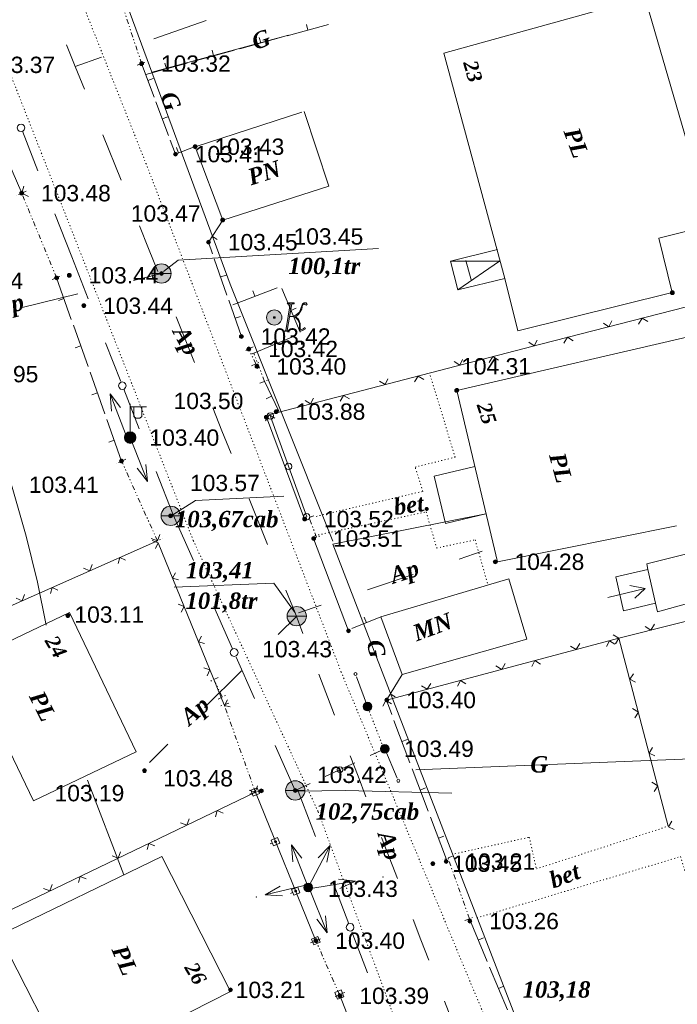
# Model space of a CAD drawing. Header units: millimetres. Extents: x 9396 to 25236, y 15106 to 31102.
# Tile 264 of 296: x 12016 to 12084, y 15957 to 16059. Entities that reach past the tile are written whole.
import ezdxf
from ezdxf.enums import TextEntityAlignment as Align

# ---------------------------------------------------------------- set-up
doc = ezdxf.new("R2010")
doc.units = ezdxf.units.MM
for name, pattern in [('DIVIDE', [1.25, 0.5, -0.25, 0, -0.25, 0, -0.25]), ('DOT', [0.25, 0, -0.25]), ('HIDDEN', [0.375, 0.25, -0.125])]:
    doc.linetypes.add(name, pattern=pattern)
for name, color, linetype, lineweight, true_color in [('1001010', 7, 'Continuous', 9, 0x000000), ('10010110', 7, 'Continuous', 20, 0xa25100), ('1006010', 7, 'DOT', 9, 0x000000), ('1060000', 7, 'Continuous', 9, 0x000000), ('1070000', 7, 'DOT', 9, 0x000000), ('2030003', 7, 'Continuous', 9, 0x000000), ('2030012', 7, 'Continuous', 9, 0x000000), ('21100200', 7, 'HIDDEN', 0, 0x800080), ('3000105', 7, 'DIVIDE', 9, 0x000000), ('3000113', 7, 'Continuous', 9, 0x000000), ('3000130', 7, 'Continuous', 9, 0x000000), ('3000140', 7, 'Continuous', 9, 0x000000), ('3000220', 7, 'Continuous', 9, 0x000000), ('3000260', 7, 'Continuous', 9, 0x000000), ('5010210', 7, 'Continuous', 20, 0x008000), ('5010410', 7, 'Continuous', 9, 0x000000), ('5010420', 7, 'Continuous', 9, 0x000000), ('6011210', 1, 'Continuous', 9, 0xff0000), ('8010110', 7, 'Continuous', 20, 0x0080ff), ('9010110', 7, 'Continuous', 9, 0x000000), ('9010120', 7, 'Continuous', 20, 0x000000)]:
    doc.layers.add(name, color=color, linetype=linetype, lineweight=lineweight, true_color=true_color)
doc.styles.add('10', font='timesbi.ttf', dxfattribs={"height": 0.001481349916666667})
doc.styles.add('12', font='timesbi.ttf', dxfattribs={"height": 0.001692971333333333})
doc.styles.add('13', font='timesbi.ttf', dxfattribs={"height": 0.001692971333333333})
doc.styles.add('2', font='timesbi.ttf', dxfattribs={"height": 0.001692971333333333})
doc.styles.add('3', font='timesbi.ttf', dxfattribs={"height": 0.001692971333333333})
doc.styles.add('9', font='timesbi.ttf', dxfattribs={"height": 0.001692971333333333})
doc.styles.add('F2', font='arial.ttf', dxfattribs={"height": 0.001692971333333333})

# ---------------------------------------------------------------- blocks, each defined once
blk = doc.blocks.new('SYMBOL21100200')
at = {"true_color": 0x800080}
h = blk.add_hatch(color=216, dxfattribs=at)
edge = h.paths.add_edge_path()
edge.add_arc((0, 0), 0.1, 0, 360)
at = {"color": 216, "linetype": 'Continuous', "lineweight": 0, "true_color": 0x800080}
blk.add_circle((0, 0), 0.1, dxfattribs=at)
blk = doc.blocks.new('SYMBOL5010420')
at = {"true_color": 0xffffff}
h = blk.add_hatch(color=7, dxfattribs=at)
edge = h.paths.add_edge_path()
edge.add_arc((0, 0), 0.5, 0, 360)
at = {"color": 18, "linetype": 'Continuous', "lineweight": 9, "true_color": 0x000000, "flags": 128}
blk.add_lwpolyline([(-0.5, 0), (0.5, 0)], dxfattribs=at)
at = {"color": 18, "linetype": 'Continuous', "lineweight": 9, "true_color": 0x000000}
blk.add_circle((0, 0), 0.5, dxfattribs=at)
blk = doc.blocks.new('SYMBOL2030012')
at = {"true_color": 0xffffff}
h = blk.add_hatch(color=7, dxfattribs=at)
edge = h.paths.add_edge_path()
edge.add_arc((0, 0), 0.225, 0, 360)
at = {"true_color": 0x000000}
h = blk.add_hatch(color=18, dxfattribs=at)
edge = h.paths.add_edge_path()
edge.add_arc((0, 0), 0.05, 0, 360)
at = {"color": 18, "linetype": 'Continuous', "lineweight": 0, "true_color": 0x000000}
for radius in [0.225, 0.05]:
    blk.add_circle((0, 0), radius, dxfattribs=at)
blk = doc.blocks.new('SYMBOL2030003')
at = {"true_color": 0xffffff}
h = blk.add_hatch(color=7, dxfattribs=at)
edge = h.paths.add_edge_path()
edge.add_arc((0, 0), 0.3, 0, 360)
at = {"true_color": 0x000000}
h = blk.add_hatch(color=18, dxfattribs=at)
edge = h.paths.add_edge_path()
edge.add_arc((0, 0), 0.1, 0, 360)
at = {"color": 18, "linetype": 'Continuous', "lineweight": 0, "true_color": 0x000000, "flags": 128}
for points in [[(0, 0.3), (0, 1.75)], [(0, 1.6), (0.85, 1.6)], [(0.2, 1.6), (0.2, 1.1), (0.3, 1), (0.5, 1), (0.6, 1.1), (0.6, 1.6)]]:
    blk.add_lwpolyline(points, dxfattribs=at)
at = {"color": 18, "linetype": 'Continuous', "lineweight": 0, "true_color": 0x000000}
for radius in [0.3, 0.1]:
    blk.add_circle((0, 0), radius, dxfattribs=at)
blk = doc.blocks.new('SYMBOL5010410')
at = {"true_color": 0xffffff}
for points in [[(0.6715, 0.711), (0.8295, 0.711), (0.5925, -0.6715), (0.474, -0.711), (0.7505, -0.711), (0.6715, -0.6715), (0.9085, 0.711), (1.027, 0.711), (1.027, 0.7505), (0.711, 0.7505)], [(1, 0.05), (1.15, 0.15), (1.3035, 0.2765), (1.3825, 0.474), (1.4615, 0.711), (1.5405, 0.7505), (1.659, 0.7505), (1.6985, 0.6715), (1.659, 0.632), (1.58, 0.6715), (1.5405, 0.711), (1.4615, 0.632), (1.422, 0.4345), (1.264, 0.158), (1.106, 0.0395), (1.264, -0.079), (1.343, -0.316), (1.343, -0.553), (1.3825, -0.632), (1.501, -0.5925), (1.58, -0.5135), (1.6195, -0.5925), (1.4615, -0.6715), (1.3825, -0.711), (1.3035, -0.6715), (1.3035, -0.553), (1.3035, -0.316), (1.2245, -0.1185), (1.106, 0)], [(-0.0395, -0.0395), (0.0395, -0.0395), (0.0395, 0.0395), (-0.0395, 0.0395)]]:
    blk.add_hatch(color=7, dxfattribs=at).paths.add_polyline_path(points)
h = blk.add_hatch(color=7, dxfattribs=at)
edge = h.paths.add_edge_path()
edge.add_arc((0, 0), 0.395, 0, 360)
at = {"color": 18, "linetype": 'Continuous', "lineweight": 0, "true_color": 0x000000, "flags": 128}
for points in [[(0.6715, 0.711), (0.8295, 0.711), (0.5925, -0.6715), (0.474, -0.711), (0.7505, -0.711), (0.6715, -0.6715), (0.9085, 0.711), (1.027, 0.711), (1.027, 0.7505), (0.711, 0.7505), (0.6715, 0.711)], [(1, 0.05), (1, 0.05), (1.15, 0.15), (1.3035, 0.2765), (1.3825, 0.474), (1.4615, 0.711), (1.5405, 0.7505), (1.659, 0.7505), (1.6985, 0.6715), (1.659, 0.632), (1.58, 0.6715), (1.5405, 0.711), (1.4615, 0.632), (1.422, 0.4345), (1.264, 0.158), (1.106, 0.0395), (1.264, -0.079), (1.343, -0.316), (1.343, -0.553), (1.3825, -0.632), (1.501, -0.5925), (1.58, -0.5135), (1.6195, -0.5925), (1.4615, -0.6715), (1.3825, -0.711), (1.3035, -0.6715), (1.3035, -0.553), (1.3035, -0.316), (1.2245, -0.1185), (1.106, 0), (1, 0.05)], [(-0.0395, -0.0395), (0.0395, -0.0395), (0.0395, 0.0395), (-0.0395, 0.0395)]]:
    blk.add_lwpolyline(points, close=True, dxfattribs=at)
blk.add_lwpolyline([(1, 0.05), (0.8, 0.05)], dxfattribs=at)
at = {"color": 3, "linetype": 'Continuous', "lineweight": 0, "true_color": 0x00ea00}
blk.add_circle((0, 0), 0.395, dxfattribs=at)

msp = doc.modelspace()

# ---------------------------------------------------------------- linework, layer by layer
at = {"layer": '1001010', "color": 253}
for p, q in [((12033.71136098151, 16045.77181991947, 0.09634536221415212), (12044.75350786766, 16049.3405491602, 0.09634536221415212)), ((12060.15949298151, 16033.91699991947), (12065.03275498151, 16035.11859991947)), ((12060.92999298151, 16030.92747991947), (12060.15949298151, 16033.91699991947)), ((12062.29570898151, 16031.98099991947), (12061.76167098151, 16033.98371991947)), ((12080.35346898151, 15999.98779991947), (12079.28534898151, 15998.98643991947)), ((12068.07569334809, 15994.76872202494, 51.825), (12055.14855138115, 15991.09112723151, 51.825)), ((12037.37531487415, 15958.25148893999), (12030.24153263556, 15972.24765074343, 33.66682967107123))]:
    msp.add_line(p, q, dxfattribs=at)
for points in [[(12080.24141708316, 16061.53739144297, 0), (12087.19787898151, 16037.63889991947, 0), (12081.76284098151, 16036.29425991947, 0), (12083.15877898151, 16030.66705991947, 0), (12067.13083898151, 16026.69303991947, 0), (12065.78292298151, 16032.13057991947, 0), (12060.92999298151, 16030.92747991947, 0)], [(12065.78292298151, 16032.13057991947, 0), (12059.48664423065, 16055.44714844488, 0), (12080.07150459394, 16061.19915775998, 0)], [(12045.00901307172, 16049.42571756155, 0.09634536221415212), (12047.56406511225, 16041.6753930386, 0.09634536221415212), (12036.55824098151, 16038.17677991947, 0.09634536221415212), (12033.71136098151, 16045.77181991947, 0.09634536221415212)], [(12060.15949298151, 16033.91699991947, 0), (12065.23303898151, 16033.91699991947, 0), (12060.92999298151, 16030.92747991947, 0)], [(12060.81318098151, 16020.52665991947, 0), (12086.13619898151, 16026.38637991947, 0), (12089.17127898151, 16013.70663991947, 0)], [(12083.5902988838, 16006.50084328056, 0), (12065.02358738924, 16002.7534336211, 0), (12060.81318098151, 16020.52665991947, 0)], [(12031.40917098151, 16007.65065991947, 0), (12033.7456704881, 16009.12549986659, 0), (12042.89424059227, 16009.55157678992, 0)], [(12080.60948298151, 16001.97049991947, 0), (12080.53038498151, 16002.55465991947, 0), (12088.43111498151, 16004.52723991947, 0), (12089.45157898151, 15999.75625991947, 0), (12081.62187298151, 15997.58451991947, 0), (12081.41429898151, 15998.46735991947, 0)], [(12081.41429898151, 15998.46735991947, 0), (12080.60948298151, 16001.97049991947, 0), (12077.29598698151, 16001.20345991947, 0)], [(12055.14855138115, 15991.09112723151, 51.825), (12052.95520295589, 15997.05743277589, 51.825), (12066.22751707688, 16000.9962973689, 51.825), (12068.07569334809, 15994.76872202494, 51.825)], [(12077.29598698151, 16001.20345991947, 0), (12078.10077898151, 15997.69665991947, 0), (12081.41429898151, 15998.46735991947, 0)], [(12076.48155698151, 15999.05319991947, 0), (12080.35346898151, 15999.98779991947, 0), (12078.75138098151, 16000.32155991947, 0)], [(12001.52740519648, 15988.35316430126, 19.12100777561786), (12020.68402659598, 15997.52223071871, 16.83341483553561), (12027.59243513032, 15983.08872563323, 16.83341483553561), (12016.9503367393, 15977.99502435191, 16.83341483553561), (12014.4726004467, 15983.17167526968, 16.83341483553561), (12005.95807743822, 15979.09631013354, 16.83341483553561)], [(12044.38558698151, 15979.00305991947, 0), (12049.28606184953, 15979.08228341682, 0), (12060.29705683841, 15978.81176808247, 0)], [(12030.24153263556, 15972.24765074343, 33.66682967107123), (12013.38315245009, 15964.07389065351, 33.66682967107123), (12020.7201528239, 15949.79351223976, 0), (12037.37531487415, 15958.25148893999, 0)]]:
    msp.add_polyline3d(points, dxfattribs=at)
at = {"layer": '10010110'}
msp.add_line((12022.54044033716, 15980.1502197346, 17.63656075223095), (12026.32945238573, 15970.3508845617, 43.80840117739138), dxfattribs=at)
msp.add_polyline3d([(12003.66771588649, 16039.96209204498, 0), (12006.39497750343, 16033.58218682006, 53.06794787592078), (12008.87041113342, 16027.43155094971, 80.10269974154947), (12011.09112531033, 16021.52544371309, 89.51514791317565), (12013.05422856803, 16015.87912438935, 89.7161847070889), (12014.75682944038, 16010.50785225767, 89.11670243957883), (12016.19603646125, 16005.42688659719, 96.12759342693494), (12017.3689581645, 16000.65148668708, 119.159749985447), (12018.27270308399, 15996.1969118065, 166.6240644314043)], dxfattribs=at)
at = {"layer": '1006010', "color": 253}
msp.add_line((12053.18517960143, 15983.59054331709), (12051.56697997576, 15987.7637949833), dxfattribs=at)
at = {"layer": '1060000', "color": 253}
for points in [[(12030.4118193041, 16032.82713307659, 0), (12031.94439932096, 16034.01913975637, 0), (12052.71937288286, 16035.21114643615, 0)], [(12062.68081144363, 16012.64290342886, 9.903544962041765), (12058.49211084, 16011.65061696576, 0.7886255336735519), (12059.65444751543, 16006.74408995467, 57.7689443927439), (12063.84314811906, 16007.73637641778, 57.7689443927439)], [(12044.06201023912, 15997.47848812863, 0), (12041.86433825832, 16000.55664878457, 207.16), (12031.52994130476, 16000.14140834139, 207.16)]]:
    msp.add_polyline3d(points, dxfattribs=at)
at = {"layer": '1070000', "color": 253}
msp.add_line((12028.76435689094, 16043.64290662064, 13.43268233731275), (12004.2133488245, 16105.46652565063, 12.92453557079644), dxfattribs=at)
for points in [[(12001.79206211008, 16085.86252961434, 104.3693765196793), (12033.5112788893, 16004.96781205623, 68.62561576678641), (12046.45687589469, 15976.86223961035, 4.273926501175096)], [(12070.13369147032, 15940.23982702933, 24.92714489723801), (12048.84159113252, 15991.34086784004, 76.28335201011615), (12028.57151161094, 16044.14527667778, 12.82899087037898)], [(12046.26197298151, 16007.47625991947, 0), (12057.31033888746, 16010.06776098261, 0), (12056.49960760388, 16012.5755936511, 0), (12060.65027944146, 16013.60084369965, 0), (12057.999918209, 16022.32524933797, 0)], [(12046.11620228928, 16005.47882246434, 70.33105848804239), (12057.64635023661, 16007.94031472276, 34.84130717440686), (12058.74025766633, 16004.19261090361, 30.15469257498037), (12062.72099181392, 16005.04104226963, 27.58070841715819), (12064.05703311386, 16000.35215631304, 25.2896060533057)], [(12046.45687589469, 15976.86223961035, 7.428075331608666), (12071.32604908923, 15909.74953934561, 44.30167835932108), (12082.39794126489, 15881.81430370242, 69.29040916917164)], [(12060.6264544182, 15972.52270954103, 0.01102926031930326), (12068.33699937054, 15974.23612661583, 0.01102926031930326), (12069.06596630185, 15970.95570390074, 0.01102926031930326), (12082.7382328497, 15975.37872235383, 0.01102926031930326)], [(12062.9034874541, 15965.87606645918, 0), (12084.00405657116, 15972.22413063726, 0.01102926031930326), (12085.71109641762, 15966.55003673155, 0.01102926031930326), (12101.19511247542, 15969.77347485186, 0.01102926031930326)]]:
    msp.add_polyline3d(points, dxfattribs=at)
at = {"layer": '3000105', "color": 253}
for p, q in [((12028.15808098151, 16054.38169991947), (12025.49560313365, 16062.43272008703)), ((12027.68336573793, 16054.22471126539), (12028.72773927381, 16054.57008630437)), ((12016.19572390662, 16041.14871682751), (12015.17852547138, 16040.73001962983)), ((12019.34318584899, 16032.18855806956), (12015.73336098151, 16040.95839991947)), ((12018.88082292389, 16031.99824116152), (12019.89802135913, 16032.41693835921)), ((12039.72688307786, 16025.03140698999), (12038.72790246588, 16024.57093143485)), ((12039.984077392, 16023.27901834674), (12039.27280098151, 16024.82209991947)), ((12040.25818116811, 16024.57249334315), (12039.22692824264, 16024.18971742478)), ((12040.8791974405, 16021.4625149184), (12039.78942983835, 16024.39850428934)), ((12039.52999529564, 16023.06971127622), (12040.52897590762, 16023.53018683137)), ((12040.41044611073, 16021.28852586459), (12041.44169903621, 16021.67130178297)), ((12026.53315300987, 16013.41465479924), (12025.52979454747, 16012.96379806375)), ((12029.79587669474, 16004.93373143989), (12026.07708098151, 16013.20971991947)), ((12045.98818806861, 16007.52808901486), (12044.95822597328, 16007.14185322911)), ((12046.28653909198, 16005.30848566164), (12045.52002347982, 16007.35252729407)), ((12045.8183745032, 16005.13292394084), (12046.84833659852, 16005.51915972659)), ((12029.33980466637, 16004.72879656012), (12030.34316312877, 16005.17965329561)), ((12036.07886677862, 15990.79291825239), (12035.09483362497, 15990.30130991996)), ((12035.63157898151, 15990.56945991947), (12036.52991298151, 15988.77129991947)), ((12036.0826251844, 15988.54784158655), (12037.06665833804, 15989.03944991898)), ((12037.18334699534, 15988.12462405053), (12036.14732089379, 15987.75496215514)), ((12039.94787274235, 15978.8888308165), (12036.71242604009, 15987.95659591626)), ((12039.4769517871, 15978.72080268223), (12040.51297788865, 15979.09046457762)), ((12060.385213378, 15972.25855213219, 124.8108813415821), (12059.34740722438, 15971.89391753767, 124.8108813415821)), ((12062.1278617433, 15965.79034743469, 169.0408119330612), (12059.91348330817, 15972.09280913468, 80.58095075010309)), ((12061.65613167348, 15965.62460443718, 124.8108813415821), (12062.69393782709, 15965.9892390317, 124.8108813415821)), ((12046.67988402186, 15963.71458213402), (12045.67196933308, 15963.27400526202)), ((12048.6594510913, 15957.93753188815), (12046.22174098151, 15963.51431991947)), ((12048.20130805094, 15957.73726967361), (12049.20922273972, 15958.1778465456))]:
    msp.add_line(p, q, dxfattribs=at)
at = {"layer": '3000113', "color": 253}
for p, q in [((12041.08946098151, 16017.75753991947, 206.99886), (12045.05372098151, 16007.19701991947, 171.7895519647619)), ((12045.98406098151, 16005.18157991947, 207.0185), (12049.59720098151, 15995.61971991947))]:
    msp.add_line(p, q, dxfattribs=at)
at = {"layer": '3000130', "color": 253}
for p, q in [((12039.37088953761, 15978.70672905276), (12039.61088953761, 15978.79672905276)), ((12046.22174098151, 15963.51431991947), (12039.94787274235, 15978.8888308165)), ((12041.48088953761, 15973.54672905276), (12041.71088953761, 15973.64672905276)), ((12043.57088953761, 15968.41672905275), (12043.80088953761, 15968.51672905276)), ((12045.67088953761, 15963.28672905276), (12045.90088953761, 15963.38672905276)), ((12048.6594510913, 15957.93753188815), (12055.79175341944, 15940.06636197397)), ((12049.22088953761, 15958.15672905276), (12048.98088953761, 15958.06672905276))]:
    msp.add_line(p, q, dxfattribs=at)
for points in [[(12040.38088953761, 15978.76672905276, 0), (12040.13088953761, 15979.36672905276, 0), (12039.48088953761, 15979.09672905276, 0), (12039.73088953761, 15978.49672905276, 0), (12040.38088953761, 15978.76672905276, 0)], [(12039.93088953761, 15978.83672905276, 0), (12039.98088953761, 15978.84672905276, 0), (12040.01088953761, 15978.88672905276, 0), (12040.03088953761, 15978.93672905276, 0), (12040.01088953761, 15978.97672905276, 0), (12039.98088953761, 15979.01672905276, 0), (12039.93088953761, 15979.02672905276, 0), (12039.88088953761, 15979.01672905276, 0), (12039.85088953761, 15978.97672905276, 0), (12039.83088953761, 15978.93672905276, 0), (12039.85088953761, 15978.88672905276, 0), (12039.88088953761, 15978.84672905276, 0), (12039.93088953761, 15978.83672905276, 0)], [(12042.48088953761, 15973.60672905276, 0), (12042.23088953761, 15974.20672905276, 0), (12041.59088953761, 15973.94672905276, 0), (12041.83088953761, 15973.34672905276, 0), (12042.48088953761, 15973.60672905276, 0)], [(12042.03088953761, 15973.67672905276, 0), (12042.08088953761, 15973.69672905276, 0), (12042.12088953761, 15973.72672905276, 0), (12042.13088953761, 15973.77672905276, 0), (12042.12088953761, 15973.82672905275, 0), (12042.08088953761, 15973.85672905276, 0), (12042.03088953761, 15973.87672905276, 0), (12041.98088953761, 15973.85672905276, 0), (12041.95088953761, 15973.82672905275, 0), (12041.94088953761, 15973.77672905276, 0), (12041.95088953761, 15973.72672905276, 0), (12041.98088953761, 15973.69672905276, 0), (12042.03088953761, 15973.67672905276, 0)], [(12044.57088953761, 15968.47672905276, 0), (12044.33088953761, 15969.07672905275, 0), (12043.68088953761, 15968.81672905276, 0), (12043.92088953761, 15968.21672905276, 0), (12044.57088953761, 15968.47672905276, 0)], [(12044.13088953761, 15968.54672905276, 0), (12044.17088953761, 15968.56672905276, 0), (12044.21088953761, 15968.59672905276, 0), (12044.22088953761, 15968.64672905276, 0), (12044.21088953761, 15968.69672905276, 0), (12044.17088953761, 15968.72672905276, 0), (12044.13088953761, 15968.74672905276, 0), (12044.08088953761, 15968.72672905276, 0), (12044.04088953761, 15968.69672905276, 0), (12044.03088953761, 15968.64672905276, 0), (12044.04088953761, 15968.59672905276, 0), (12044.08088953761, 15968.56672905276, 0), (12044.13088953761, 15968.54672905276, 0)], [(12046.67088953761, 15963.34672905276, 0), (12046.42088953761, 15963.94672905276, 0), (12045.77088953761, 15963.67672905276, 0), (12046.02088953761, 15963.08672905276, 0), (12046.67088953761, 15963.34672905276, 0)], [(12046.22088953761, 15963.41672905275, 0), (12046.27088953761, 15963.42672905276, 0), (12046.30088953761, 15963.46672905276, 0), (12046.32088953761, 15963.51672905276, 0), (12046.30088953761, 15963.56672905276, 0), (12046.27088953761, 15963.59672905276, 0), (12046.22088953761, 15963.60672905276, 0), (12046.17088953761, 15963.59672905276, 0), (12046.14088953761, 15963.56672905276, 0), (12046.12088953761, 15963.51672905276, 0), (12046.14088953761, 15963.46672905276, 0), (12046.17088953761, 15963.42672905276, 0), (12046.22088953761, 15963.41672905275, 0)], [(12048.19088953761, 15958.15672905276, 0), (12048.47088953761, 15957.45672905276, 0), (12049.12088953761, 15957.71672905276, 0), (12048.85088953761, 15958.41672905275, 0), (12048.19088953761, 15958.15672905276, 0)], [(12048.66088953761, 15957.83672905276, 0), (12048.71088953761, 15957.84672905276, 0), (12048.75088953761, 15957.88672905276, 0), (12048.76088953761, 15957.93672905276, 0), (12048.75088953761, 15957.98672905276, 0), (12048.71088953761, 15958.02672905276, 0), (12048.66088953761, 15958.03672905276, 0), (12048.61088953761, 15958.02672905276, 0), (12048.57088953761, 15957.98672905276, 0), (12048.56088953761, 15957.93672905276, 0), (12048.57088953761, 15957.88672905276, 0), (12048.61088953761, 15957.84672905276, 0), (12048.66088953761, 15957.83672905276, 0)]]:
    msp.add_polyline3d(points, close=True, dxfattribs=at)
at = {"layer": '3000140', "color": 253}
msp.add_line((12045.26451827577, 16007.43769569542, 120.159420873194), (12041.51710861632, 16017.82824066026, 133.2505995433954), dxfattribs=at)
for points in [[(12041.50088953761, 16017.53672905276, 126.7050102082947), (12041.67088953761, 16017.58672905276, 126.7050102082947), (12041.79088953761, 16017.70672905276, 126.7050102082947), (12041.84088953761, 16017.87672905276, 126.7050102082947), (12041.79088953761, 16018.04672905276, 126.7050102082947), (12041.67088953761, 16018.16672905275, 126.7050102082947), (12041.50088953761, 16018.21672905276, 126.7050102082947), (12041.33088953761, 16018.16672905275, 126.7050102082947), (12041.21088953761, 16018.04672905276, 126.7050102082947), (12041.16088953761, 16017.87672905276, 126.7050102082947), (12041.21088953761, 16017.70672905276, 126.7050102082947), (12041.33088953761, 16017.58672905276, 126.7050102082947), (12041.50088953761, 16017.53672905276, 126.7050102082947)], [(12043.38088953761, 16012.31672905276, 126.7050102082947), (12043.55088953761, 16012.35672905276, 126.7050102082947), (12043.68088953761, 16012.47672905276, 126.7050102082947), (12043.72088953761, 16012.64672905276, 126.7050102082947), (12043.68088953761, 16012.81672905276, 126.7050102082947), (12043.55088953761, 16012.93672905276, 126.7050102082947), (12043.38088953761, 16012.98672905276, 126.7050102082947), (12043.22088953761, 16012.93672905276, 126.7050102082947), (12043.09088953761, 16012.81672905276, 126.7050102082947), (12043.05088953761, 16012.64672905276, 126.7050102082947), (12043.09088953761, 16012.47672905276, 126.7050102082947), (12043.22088953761, 16012.35672905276, 126.7050102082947), (12043.38088953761, 16012.31672905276, 126.7050102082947)], [(12045.26088953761, 16007.09672905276, 126.7050102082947), (12045.43088953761, 16007.14672905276, 126.7050102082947), (12045.56088953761, 16007.26672905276, 126.7050102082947), (12045.60088953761, 16007.43672905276, 126.7050102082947), (12045.56088953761, 16007.60672905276, 126.7050102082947), (12045.43088953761, 16007.72672905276, 126.7050102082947), (12045.26088953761, 16007.77672905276, 126.7050102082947), (12045.10088953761, 16007.72672905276, 126.7050102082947), (12044.97088953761, 16007.60672905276, 126.7050102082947), (12044.93088953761, 16007.43672905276, 126.7050102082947), (12044.97088953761, 16007.26672905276, 126.7050102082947), (12045.10088953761, 16007.14672905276, 126.7050102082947), (12045.26088953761, 16007.09672905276, 126.7050102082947)]]:
    msp.add_polyline3d(points, close=True, dxfattribs=at)
at = {"layer": '3000220', "color": 253}
for p, q in [((12043.24088953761, 16057.26672905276, 0.9341596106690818), (12047.54088953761, 16058.43672905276, 0.9341596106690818)), ((12045.39088953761, 16057.84672905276, 0.9341596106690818), (12045.23088953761, 16058.42672905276, 0.9341596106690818)), ((12038.35088953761, 16055.92672905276, 0.9341596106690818), (12042.65088953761, 16057.10672905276, 0.9341596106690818)), ((12040.50088953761, 16056.51672905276, 0.9341596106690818), (12040.34088953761, 16057.09672905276, 0.9341596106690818)), ((12033.46088953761, 16054.59672905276, 0.9341596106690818), (12037.77088953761, 16055.76672905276, 0.9341596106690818)), ((12035.62088953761, 16055.18672905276, 0.9341596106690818), (12035.46088953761, 16055.75672905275, 0.9341596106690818)), ((12028.58088953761, 16053.25672905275, 0.9341596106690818), (12032.88088953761, 16054.43672905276, 0.9341596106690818)), ((12030.73088953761, 16053.84672905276, 0.9341596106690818), (12030.57088953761, 16054.42672905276, 0.9341596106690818)), ((12028.16088953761, 16054.37672905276, 10.32659963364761), (12029.46088953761, 16050.89672905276, 10.32659963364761)), ((12028.81088953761, 16052.63672905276, 10.32659963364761), (12029.37088953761, 16052.84672905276, 10.32659963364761)), ((12029.64088953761, 16050.41672905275, 10.32659963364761), (12030.95088953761, 16046.92672905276, 10.32659963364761)), ((12030.30088953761, 16048.66672905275, 10.32659963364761), (12030.86088953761, 16048.87672905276, 10.32659963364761)), ((12031.97088953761, 16045.11672905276, 10.32659963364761), (12031.76088953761, 16045.67672905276, 10.32659963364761)), ((12035.48088953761, 16036.49672905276, 25.46528008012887), (12035.99088953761, 16036.16672905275, 25.46528008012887)), ((12035.69088953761, 16034.16672905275, 25.46528008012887), (12037.00088953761, 16030.39672905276, 25.46528008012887)), ((12020.87088953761, 16027.88672905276), (12019.34088953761, 16032.18672905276)), ((12036.35088953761, 16032.27672905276, 25.46528008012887), (12036.91088953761, 16032.47672905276, 25.46528008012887)), ((12037.60088953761, 16029.40672905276, 30.27736089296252), (12042.19088953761, 16031.14672905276, 30.27736089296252)), ((12042.68088953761, 16031.07672905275, 30.27736089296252), (12044.58088953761, 16026.55672905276, 30.27736089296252)), ((12020.11088953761, 16030.03672905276), (12019.54088953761, 16029.83672905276)), ((12039.89088953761, 16030.27672905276, 30.27736089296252), (12039.68088953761, 16030.83672905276, 30.27736089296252)), ((12037.18088953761, 16029.87672905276, 25.46528008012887), (12038.50088953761, 16026.10672905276, 25.46528008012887)), ((12043.63088953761, 16028.81672905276, 30.27736089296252), (12044.18088953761, 16029.04672905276, 30.27736089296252)), ((12037.84088953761, 16027.99672905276, 25.46528008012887), (12038.41088953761, 16028.18672905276, 25.46528008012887)), ((12022.61088953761, 16022.99672905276), (12021.08088953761, 16027.29672905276)), ((12044.14088953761, 16026.22672905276, 30.27736089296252), (12039.61088953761, 16024.32672905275, 30.27736089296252)), ((12021.84088953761, 16025.14672905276), (12021.28088953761, 16024.94672905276)), ((12041.88088953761, 16025.27672905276, 30.27736089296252), (12042.11088953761, 16024.72672905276, 30.27736089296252)), ((12024.34088953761, 16018.09672905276), (12022.81088953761, 16022.40672905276)), ((12042.36088953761, 16018.36672905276), (12040.88088953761, 16021.46672905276)), ((12023.58088953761, 16020.25672905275), (12023.01088953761, 16020.05672905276)), ((12041.62088953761, 16019.91672905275), (12041.08088953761, 16019.65672905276)), ((12026.08088953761, 16013.20672905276), (12024.55088953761, 16017.51672905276)), ((12025.31088953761, 16015.36672905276), (12024.75088953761, 16015.15672905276)), ((12049.95088953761, 15995.85672905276, 30.26805155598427), (12052.96088953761, 15997.05672905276, 30.26805155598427)), ((12051.45088953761, 15996.45672905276, 30.26805155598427), (12051.23088953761, 15997.01672905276, 30.26805155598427)), ((12053.92088953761, 15989.08672905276, 76.8514456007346), (12054.43088953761, 15988.76672905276, 76.8514456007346)), ((12054.31088953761, 15986.33672905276, 76.8514456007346), (12055.97088953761, 15981.93672905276, 76.8514456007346)), ((12055.14088953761, 15984.13672905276, 76.8514456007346), (12055.71088953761, 15984.34672905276, 76.8514456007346)), ((12056.20088953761, 15981.33672905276, 76.8514456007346), (12057.86088953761, 15976.92672905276, 76.8514456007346)), ((12057.03088953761, 15979.12672905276, 76.8514456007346), (12057.59088953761, 15979.34672905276, 76.8514456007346)), ((12058.08088953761, 15976.32672905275, 76.8514456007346), (12059.74088953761, 15971.92672905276, 76.8514456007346)), ((12058.91088953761, 15974.12672905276, 76.8514456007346), (12059.47088953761, 15974.33672905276, 76.8514456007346)), ((12062.13088953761, 15965.78672905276, 117.4629680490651), (12063.97088953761, 15961.37672905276, 117.4629680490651)), ((12063.05088953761, 15963.57672905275, 117.4629680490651), (12063.60088953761, 15963.81672905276, 117.4629680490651)), ((12064.22088953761, 15960.76672905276, 117.4629680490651), (12066.07088953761, 15956.34672905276, 117.4629680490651)), ((12065.15088953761, 15958.55672905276, 117.4629680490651), (12065.70088953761, 15958.79672905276, 117.4629680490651))]:
    msp.add_line(p, q, dxfattribs=at)
for points in [[(12031.13088953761, 16046.44672905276, 10.32659963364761), (12031.67088953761, 16045.00672905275, 10.32659963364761), (12033.71088953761, 16045.77672905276, 10.32659963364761)], [(12036.56088953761, 16038.17672905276, 25.46528008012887), (12035.09088953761, 16035.87672905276, 25.46528008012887), (12035.51088953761, 16034.67672905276, 25.46528008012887)], [(12055.15088953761, 15991.08672905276, 76.8514456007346), (12053.53088953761, 15988.43672905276, 76.8514456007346), (12054.09088953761, 15986.93672905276, 76.8514456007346)]]:
    msp.add_polyline3d(points, dxfattribs=at)
at = {"layer": '3000260', "color": 253}
for p, q in [((12015.73336098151, 16040.95839991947), (12009.96246098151, 16054.25081991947)), ((12029.79587669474, 16004.93373143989), (12004.92387469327, 15993.92860183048)), ((12029.88152211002, 16004.74313197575), (12036.71242604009, 15987.95659591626)), ((12077.63077498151, 15994.86025991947), (12082.7382328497, 15975.37872235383, 0.01102926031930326)), ((12039.94787274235, 15978.8888308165, 12.93465375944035), (12014.74544579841, 15966.79847735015, 16.83341483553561))]:
    msp.add_line(p, q, dxfattribs=at)
for points in [[(12041.34677181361, 16017.99857746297, 0), (12069.51678898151, 16025.31745991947, 0), (12130.85519098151, 16041.04305991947, 0), (12176.12517098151, 16052.66465991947, 0), (12186.53398098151, 16023.09985991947, 0), (12129.95598298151, 16008.01865991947, 0), (12077.63077498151, 15994.86025991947, 0), (12053.52758098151, 15988.43425991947, 0)], [(12016.42088953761, 16040.62672905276, 0), (12015.73088953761, 16040.96672905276, 0), (12015.96088953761, 16041.69672905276, 0)], [(12079.65088953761, 16027.39672905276, 0), (12080.02088953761, 16028.00672905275, 0), (12080.62088953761, 16027.64672905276, 0)], [(12076.02088953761, 16027.49672905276, 0), (12076.59088953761, 16027.12672905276, 0), (12076.89088953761, 16027.72672905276, 0)], [(12071.92088953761, 16025.41672905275, 0), (12072.29088953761, 16026.02672905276, 0), (12072.88088953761, 16025.66672905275, 0)], [(12068.28088953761, 16025.51672905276, 0), (12068.85088953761, 16025.14672905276, 0), (12069.15088953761, 16025.73672905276, 0)], [(12064.18088953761, 16023.41672905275, 0), (12064.55088953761, 16024.02672905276, 0), (12065.15088953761, 16023.66672905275, 0)], [(12060.55088953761, 16023.50672905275, 0), (12061.12088953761, 16023.13672905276, 0), (12061.42088953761, 16023.72672905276, 0)], [(12056.45088953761, 16021.40672905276, 0), (12056.82088953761, 16022.01672905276, 0), (12057.42088953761, 16021.65672905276, 0)], [(12052.82088953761, 16021.49672905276, 0), (12053.39088953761, 16021.12672905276, 0), (12053.69088953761, 16021.72672905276, 0)], [(12045.09088953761, 16019.48672905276, 0), (12045.66088953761, 16019.11672905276, 0), (12045.96088953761, 16019.71672905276, 0)], [(12048.72088953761, 16019.39672905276, 0), (12049.09088953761, 16020.00672905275, 0), (12049.69088953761, 16019.64672905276, 0)], [(12040.99088953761, 16017.38672905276, 0), (12041.36088953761, 16017.99672905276, 0), (12041.95088953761, 16017.63672905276, 0)], [(12030.03088953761, 16005.58672905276, 0), (12029.79088953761, 16004.92672905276, 0), (12029.15088953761, 16005.19672905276, 0)], [(12029.25088953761, 16004.96672905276, 0), (12029.88088953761, 16004.73672905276, 0), (12029.59088953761, 16004.14672905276, 0)], [(12023.02088953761, 16002.48672905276, 0), (12022.78088953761, 16001.82672905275, 0), (12022.15088953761, 16002.09672905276, 0)], [(12026.49088953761, 16002.92672905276, 0), (12025.89088953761, 16003.20672905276, 0), (12025.71088953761, 16002.57672905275, 0)], [(12031.68088953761, 16001.63672905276, 0), (12031.37088953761, 16001.06672905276, 0), (12031.99088953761, 16000.89672905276, 0)], [(12016.02088953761, 15999.38672905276, 0), (12015.77088953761, 15998.72672905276, 0), (12015.14088953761, 15998.99672905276, 0)], [(12019.49088953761, 15999.82672905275, 0), (12018.88088953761, 16000.10672905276, 0), (12018.70088953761, 15999.47672905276, 0)], [(12031.93088953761, 15998.37672905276, 0), (12032.56088953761, 15998.14672905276, 0), (12032.26088953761, 15997.55672905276, 0)], [(12081.30088953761, 15996.29672905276, 0), (12080.93088953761, 15995.68672905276, 0), (12080.34088953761, 15996.05672905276, 0)], [(12034.36088953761, 15995.05672905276, 0), (12034.05088953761, 15994.48672905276, 0), (12034.67088953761, 15994.31672905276, 0)], [(12073.56088953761, 15994.29672905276, 0), (12073.20088953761, 15993.67672905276, 0), (12072.60088953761, 15994.03672905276, 0)], [(12077.20088953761, 15994.22672905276, 0), (12076.63088953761, 15994.59672905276, 0), (12076.33088953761, 15993.99672905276, 0)], [(12077.02088953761, 15995.20672905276, 0.005514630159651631), (12077.63088953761, 15994.84672905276, 0.005514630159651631), (12077.27088953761, 15994.25672905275, 0.005514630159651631)], [(12065.84088953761, 15992.23672905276, 0), (12065.48088953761, 15991.61672905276, 0), (12064.88088953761, 15991.97672905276, 0)], [(12069.48088953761, 15992.16672905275, 0), (12068.91088953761, 15992.53672905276, 0), (12068.61088953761, 15991.93672905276, 0)], [(12034.61088953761, 15991.79672905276, 0), (12035.24088953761, 15991.56672905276, 0), (12034.94088953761, 15990.96672905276, 0)], [(12079.12088953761, 15991.16672905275, 0.005514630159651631), (12078.75088953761, 15990.59672905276, 0.005514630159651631), (12079.34088953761, 15990.30672905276, 0.005514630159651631)], [(12058.13088953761, 15990.17672905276, 0), (12057.76088953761, 15989.56672905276, 0), (12057.16088953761, 15989.91672905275, 0)], [(12061.76088953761, 15990.11672905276, 0), (12061.19088953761, 15990.47672905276, 0), (12060.89088953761, 15989.87672905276, 0)], [(12037.04088953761, 15988.46672905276, 0), (12036.73088953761, 15987.89672905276, 0), (12037.35088953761, 15987.72672905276, 0)], [(12054.04088953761, 15988.05672905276, 0), (12053.47088953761, 15988.41672905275, 0), (12053.17088953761, 15987.82672905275, 0)], [(12079.02088953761, 15987.56672905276, 0.005514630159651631), (12079.64088953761, 15987.20672905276, 0.005514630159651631), (12079.27088953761, 15986.61672905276, 0.005514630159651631)], [(12081.12088953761, 15983.52672905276, 0.005514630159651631), (12080.75088953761, 15982.95672905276, 0.005514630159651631), (12081.34088953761, 15982.66672905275, 0.005514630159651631)], [(12040.17088953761, 15979.55672905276, 14.88403429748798), (12039.94088953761, 15978.88672905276, 14.88403429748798), (12039.29088953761, 15979.12672905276, 14.88403429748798)], [(12081.03088953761, 15979.92672905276, 0.005514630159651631), (12081.64088953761, 15979.56672905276, 0.005514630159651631), (12081.28088953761, 15978.97672905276, 0.005514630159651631)], [(12036.61088953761, 15976.73672905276, 14.88403429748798), (12035.99088953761, 15976.98672905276, 14.88403429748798), (12035.81088953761, 15976.35672905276, 14.88403429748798)], [(12033.07088953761, 15976.14672905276, 14.88403429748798), (12032.84088953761, 15975.47672905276, 14.88403429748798), (12032.19088953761, 15975.71672905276, 14.88403429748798)], [(12083.12088953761, 15975.88672905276, 0.005514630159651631), (12082.75088953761, 15975.31672905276, 0.005514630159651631), (12083.35088953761, 15975.02672905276, 0.005514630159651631)], [(12029.51088953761, 15973.32672905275, 14.88403429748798), (12028.89088953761, 15973.58672905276, 14.88403429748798), (12028.72088953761, 15972.94672905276, 14.88403429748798)], [(12025.98088953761, 15972.73672905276, 14.88403429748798), (12025.74088953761, 15972.07672905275, 14.88403429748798), (12025.09088953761, 15972.31672905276, 14.88403429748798)], [(12022.41088953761, 15969.92672905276, 14.88403429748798), (12021.79088953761, 15970.17672905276, 14.88403429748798), (12021.62088953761, 15969.53672905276, 14.88403429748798)], [(12018.88088953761, 15969.33672905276, 14.88403429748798), (12018.64088953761, 15968.66672905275, 14.88403429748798), (12017.99088953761, 15968.90672905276, 14.88403429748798)]]:
    msp.add_polyline3d(points, dxfattribs=at)
at = {"layer": '5010210'}
for p, q in [((12029.41088953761, 16056.94672905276), (12034.84088953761, 16058.85672905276)), ((12020.36088953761, 16056.33672905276, 0.04626723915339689), (12021.28088953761, 16054.08672905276, 0.04626723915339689)), ((12023.99088953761, 16055.04672905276), (12021.28088953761, 16054.08672905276)), ((12021.28088953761, 16054.08672905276), (12022.23088953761, 16051.73672905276)), ((12026.02088953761, 16042.29672905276), (12024.12088953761, 16047.01672905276)), ((12027.92088953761, 16037.57672905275), (12028.87088953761, 16035.21672905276)), ((12028.87088953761, 16035.21672905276), (12029.82088953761, 16032.85672905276)), ((12027.32088953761, 16031.92672905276), (12030.22088953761, 16032.63672905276)), ((12021.54088953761, 16030.51672905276), (12015.76088953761, 16029.10672905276)), ((12033.62088953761, 16023.42672905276), (12031.72088953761, 16028.14672905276)), ((12035.52088953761, 16018.70672905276), (12036.47088953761, 16016.34672905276)), ((12036.47088953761, 16016.34672905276), (12037.42088953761, 16013.98672905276)), ((12041.21088953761, 16004.55672905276), (12039.31088953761, 16009.27672905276)), ((12061.08088953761, 16003.05672905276), (12063.46088953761, 16003.85672905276)), ((12056.31088953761, 16001.46672905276), (12051.55088953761, 15999.86672905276)), ((12043.11088953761, 15999.83672905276), (12044.06088953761, 15997.47672905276)), ((12044.88088953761, 15995.35672905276), (12044.06088953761, 15997.47672905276)), ((12044.40088953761, 15997.47672905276), (12046.78088953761, 15998.27672905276)), ((12042.32088953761, 15995.24672905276), (12044.23088953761, 15997.13672905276)), ((12038.50088953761, 15991.45672905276), (12034.69088953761, 15987.66672905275)), ((12046.51088953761, 15991.12672905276), (12048.14088953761, 15986.89672905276)), ((12028.96088953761, 15981.98672905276), (12030.87088953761, 15983.87672905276)), ((12050.59088953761, 15980.54672905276), (12049.77088953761, 15982.65672905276)), ((12051.40088953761, 15978.42672905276), (12050.59088953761, 15980.54672905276)), ((12053.03088953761, 15974.19672905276), (12054.66088953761, 15969.95672905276)), ((12057.11088953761, 15963.60672905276), (12056.30088953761, 15965.72672905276)), ((12057.93088953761, 15961.48672905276), (12057.11088953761, 15963.60672905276)), ((12059.56088953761, 15957.25672905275), (12061.19088953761, 15953.02672905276))]:
    msp.add_line(p, q, dxfattribs=at)
at = {"layer": '6011210'}
for p, q in [((12026.66551259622, 16015.5856078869, 30.39959162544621), (12024.89900278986, 16020.15610491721, 30.39959162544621)), ((12026.96662098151, 16015.63859991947), (12028.77083616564, 16011.08285546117)), ((12045.47832098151, 15968.89551991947), (12043.67410579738, 15973.45126437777)), ((12045.42268068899, 15969.04264073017), (12047.69990274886, 15973.38133404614)), ((12045.73357098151, 15969.42025991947), (12040.97159096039, 15968.26546717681)), ((12045.47832098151, 15968.89551991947), (12050.31664469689, 15969.6705190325)), ((12045.56733280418, 15968.88448903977, 4.960023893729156), (12047.39843264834, 15964.33948371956, 4.960023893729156))]:
    msp.add_line(p, q, dxfattribs=at)
for points in [[(12025.04549629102, 16018.39016617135, 30.39959162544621), (12024.89900278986, 16020.15610491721, 30.39959162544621), (12024.89900278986, 16020.15610491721, 30.39959162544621), (12025.978250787, 16018.75067837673, 30.39959162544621)], [(12028.6097558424, 16012.84752345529, 0), (12028.77083616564, 16011.08285546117, 0), (12028.77083616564, 16011.08285546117, 0), (12027.6800120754, 16012.47931627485, 0)], [(12043.83518612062, 15971.68659638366, 0), (12043.67410579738, 15973.45126437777, 0), (12043.67410579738, 15973.45126437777, 0), (12044.76492988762, 15972.05480356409, 0)], [(12046.46712230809, 15972.10844269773, 0), (12047.69990274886, 15973.38133404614, 0), (12047.69990274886, 15973.38133404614, 0), (12047.35256992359, 15971.64370350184, 0)], [(12048.5589610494, 15969.89534829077, 0), (12050.31664469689, 15969.6705190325, 0), (12050.31664469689, 15969.6705190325, 0), (12048.7171241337, 15968.90793528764, 0)], [(12042.74154247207, 15968.18019322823, 0), (12040.97159096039, 15968.26546717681, 0), (12040.97159096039, 15968.26546717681, 0), (12042.50587048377, 15969.1520258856, 0)], [(12047.22692916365, 15966.10316922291, 4.960023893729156), (12047.39843264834, 15964.33948371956, 4.960023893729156), (12047.39843264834, 15964.33948371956, 4.960023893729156), (12046.29937705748, 15965.72947537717, 4.960023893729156)]]:
    msp.add_polyline3d(points, dxfattribs=at)
for p in [(12053.16899791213, 15970.12740686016), (12040.03689440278, 15968.03880079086)]:
    msp.add_point(p, dxfattribs=at)
at = {"layer": '8010110'}
for p, q in [((12029.23814622, 16053.50881630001), (12043.38092406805, 16057.31783050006, 15.54652784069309)), ((12056.57373302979, 15981.22429785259, 11.1427389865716), (12087.74632772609, 15982.46847111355, 31.09305568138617))]:
    msp.add_line(p, q, dxfattribs=at)
for points in [[(12047.96948883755, 16004.91808108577, 0), (12037.33672217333, 16031.51858603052, 31.09305568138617), (12026.36972572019, 16061.18022287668, 31.09305568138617)], [(12070.02244854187, 15947.57834071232, 1.984884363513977), (12047.96898018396, 16004.57829933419, 62.18611136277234), (12063.84314811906, 16007.73637641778, 62.18611136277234)]]:
    msp.add_polyline3d(points, dxfattribs=at)
at = {"layer": '9010110', "color": 253}
for p, q in [((12051.56697997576, 15987.7637949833), (12050.42916956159, 15990.86143722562)), ((12053.34914098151, 15983.39799991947, 164.0346454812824), (12054.64195741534, 15980.36178094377, 164.0346454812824))]:
    msp.add_line(p, q, dxfattribs=at)
for points in [[(12050.47573225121, 15991.14304106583, 0), (12050.45563606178, 15991.21804106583, 0), (12050.40073225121, 15991.2729448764, 0), (12050.32573225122, 15991.29304106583, 0), (12050.25073225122, 15991.2729448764, 0), (12050.19582844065, 15991.21804106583, 0), (12050.17573225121, 15991.14304106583, 0), (12050.19582844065, 15991.06804106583, 0), (12050.25073225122, 15991.01313725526, 0), (12050.32573225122, 15990.99304106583, 0), (12050.40073225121, 15991.01313725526, 0), (12050.45563606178, 15991.06804106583, 0), (12050.47573225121, 15991.14304106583, 0)], [(12054.90948618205, 15980.08576103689, 164.0346454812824), (12054.88938999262, 15980.16076103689, 164.0346454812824), (12054.83448618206, 15980.21566484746, 164.0346454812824), (12054.75948618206, 15980.23576103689, 164.0346454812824), (12054.68448618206, 15980.21566484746, 164.0346454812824), (12054.62958237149, 15980.16076103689, 164.0346454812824), (12054.60948618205, 15980.08576103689, 164.0346454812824), (12054.62958237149, 15980.01076103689, 164.0346454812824), (12054.68448618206, 15979.95585722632, 164.0346454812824), (12054.75948618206, 15979.93576103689, 164.0346454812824), (12054.83448618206, 15979.95585722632, 164.0346454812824), (12054.88938999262, 15980.01076103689, 164.0346454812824), (12054.90948618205, 15980.08576103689, 164.0346454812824)]]:
    msp.add_polyline3d(points, close=True, dxfattribs=at)
at = {"layer": '9010120', "color": 253}
for p, q in [((12017.41088953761, 16043.26672905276), (12015.81088953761, 16047.36672905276)), ((12019.16088953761, 16038.81672905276), (12020.91088953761, 16034.36672905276)), ((12020.91088953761, 16034.36672905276), (12022.63088953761, 16030.00672905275)), ((12025.99088953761, 16021.45672905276), (12024.41088953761, 16025.45672905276)), ((12027.91088953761, 16016.55672905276), (12026.30088953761, 16020.65672905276)), ((12029.66088953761, 16012.10672905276), (12031.41088953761, 16007.64672905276)), ((12033.52088953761, 16002.88672905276), (12031.41088953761, 16007.64672905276)), ((12035.63088953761, 15998.12672905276), (12037.57088953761, 15993.74672905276)), ((12037.95088953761, 15992.88672905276), (12039.85088953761, 15988.60672905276)), ((12044.08088953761, 15979.07672905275), (12042.01088953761, 15983.74672905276)), ((12053.35088953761, 15983.39672905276), (12051.83088953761, 15982.69672905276)), ((12047.17088953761, 15980.51672905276), (12048.59088953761, 15981.18672905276)), ((12048.87088953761, 15981.30672905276), (12050.26088953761, 15981.95672905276)), ((12045.62088953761, 15979.79672905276), (12044.08088953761, 15979.07672905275)), ((12046.18088953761, 15974.30672905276), (12044.38088953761, 15979.00672905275)), ((12047.97088953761, 15969.59672905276), (12049.62088953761, 15965.27672905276)), ((12049.94088953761, 15964.42672905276), (12051.55088953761, 15960.19672905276))]:
    msp.add_line(p, q, dxfattribs=at)
for points in [[(12015.67088953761, 16047.33672905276, 0), (12015.86088953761, 16047.38672905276, 0), (12016.00088953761, 16047.52672905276, 0), (12016.06088953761, 16047.72672905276, 0), (12016.00088953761, 16047.91672905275, 0), (12015.86088953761, 16048.06672905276, 0), (12015.67088953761, 16048.11672905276, 0), (12015.47088953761, 16048.06672905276, 0), (12015.33088953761, 16047.91672905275, 0), (12015.27088953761, 16047.72672905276, 0), (12015.33088953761, 16047.52672905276, 0), (12015.47088953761, 16047.38672905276, 0), (12015.67088953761, 16047.33672905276, 0)], [(12026.16088953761, 16020.61672905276, 0), (12026.36088953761, 16020.66672905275, 0), (12026.50088953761, 16020.81672905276, 0), (12026.55088953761, 16021.00672905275, 0), (12026.50088953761, 16021.20672905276, 0), (12026.36088953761, 16021.34672905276, 0), (12026.16088953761, 16021.39672905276, 0), (12025.96088953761, 16021.34672905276, 0), (12025.82088953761, 16021.20672905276, 0), (12025.77088953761, 16021.00672905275, 0), (12025.82088953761, 16020.81672905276, 0), (12025.96088953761, 16020.66672905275, 0), (12026.16088953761, 16020.61672905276, 0)], [(12037.74088953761, 15992.95672905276, 0), (12037.95088953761, 15993.01672905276, 0), (12038.10088953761, 15993.15672905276, 0), (12038.15088953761, 15993.36672905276, 0), (12038.10088953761, 15993.56672905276, 0), (12037.95088953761, 15993.71672905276, 0), (12037.74088953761, 15993.77672905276, 0), (12037.54088953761, 15993.71672905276, 0), (12037.39088953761, 15993.56672905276, 0), (12037.33088953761, 15993.36672905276, 0), (12037.39088953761, 15993.15672905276, 0), (12037.54088953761, 15993.01672905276, 0), (12037.74088953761, 15992.95672905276, 0)], [(12048.71088953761, 15980.93672905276, 0), (12048.86088953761, 15980.97672905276, 0), (12048.97088953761, 15981.08672905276, 0), (12049.01088953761, 15981.23672905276, 0), (12048.97088953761, 15981.38672905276, 0), (12048.86088953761, 15981.49672905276, 0), (12048.71088953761, 15981.53672905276, 0), (12048.56088953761, 15981.49672905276, 0), (12048.45088953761, 15981.38672905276, 0), (12048.41088953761, 15981.23672905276, 0), (12048.45088953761, 15981.08672905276, 0), (12048.56088953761, 15980.97672905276, 0), (12048.71088953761, 15980.93672905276, 0)], [(12049.76088953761, 15964.49672905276, 0), (12049.96088953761, 15964.55672905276, 0), (12050.11088953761, 15964.69672905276, 0), (12050.16088953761, 15964.89672905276, 0), (12050.11088953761, 15965.09672905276, 0), (12049.96088953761, 15965.24672905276, 0), (12049.76088953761, 15965.30672905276, 0), (12049.56088953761, 15965.24672905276, 0), (12049.41088953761, 15965.09672905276, 0), (12049.36088953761, 15964.89672905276, 0), (12049.41088953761, 15964.69672905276, 0), (12049.56088953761, 15964.55672905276, 0), (12049.76088953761, 15964.49672905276, 0)]]:
    msp.add_polyline3d(points, close=True, dxfattribs=at)

# ---------------------------------------------------------------- block references
at = {"layer": '2030003', "color": 253, "xscale": 2, "yscale": 2, "zscale": 2}
msp.add_blockref('SYMBOL2030003', (12026.96662098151, 16015.63859991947), dxfattribs=at)
at = {"layer": '2030012', "color": 253, "xscale": 2, "yscale": 2, "zscale": 2}
for p in [(12051.56697997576, 15987.7637949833), (12053.34914098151, 15983.39799991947), (12045.42268068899, 15969.04264073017)]:
    msp.add_blockref('SYMBOL2030012', p, dxfattribs=at)
at = {"layer": '21100200', "xscale": 2, "yscale": 2, "zscale": 2}
for p in [(12028.15808098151, 16054.38169991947, 206.64744), (12033.71136098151, 16045.77181991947, 206.85654), (12031.67088098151, 16045.00241991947, 206.82294), (12015.73336098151, 16040.95839991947, 206.95508), (12036.55824098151, 16038.17677991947, 206.94894), (12035.09082098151, 16035.88061991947, 206.89046), (12019.34318584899, 16032.18855806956, 206.88608), (12020.67224098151, 16032.44879991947, 206.88608), (12030.21616098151, 16032.63499991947, 206.8931), (12083.15798098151, 16030.65745991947, 206.86), (12022.16820098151, 16029.29657991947, 206.87584), (12038.50092098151, 16026.10623991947, 206.84574), (12039.27280098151, 16024.82209991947, 206.83512), (12040.12560098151, 16023.00793991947, 206.80932), (12060.81318098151, 16020.52665991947, 208.62538), (12041.08946098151, 16017.75753991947, 206.99886), (12042.11026098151, 16018.32861991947, 207.75072), (12026.96662098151, 16015.63859991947, 206.79278), (12026.07708098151, 16013.20971991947, 206.81578), (12031.17382098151, 16007.53443991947, 207.13348), (12045.05372098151, 16007.19701991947, 207.0347), (12045.98406098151, 16005.18157991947, 207.0185), (12064.80474098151, 16002.76931991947, 208.55498), (12020.51411410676, 15997.18399703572, 206.22), (12049.59720098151, 15995.61971991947, 206.85528), (12053.57344098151, 15988.45115991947, 206.80316), (12053.34914098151, 15983.39799991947, 206.9702), (12028.45218766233, 15981.1414954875, 206.38), (12040.55340098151, 15979.04221991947, 206.96714), (12044.07718098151, 15979.08067991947, 206.84826), (12059.71514098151, 15971.71523991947, 206.41484), (12058.33852098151, 15971.49533991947, 206.90442), (12045.47832098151, 15968.89551991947, 206.86744), (12062.16986098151, 15965.54585991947, 206.52428), (12046.22174098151, 15963.51431991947, 206.8071), (12037.37383561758, 15958.42142515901, 206.42), (12048.72204098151, 15957.80631991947, 206.78838)]:
    msp.add_blockref('SYMBOL21100200', p, dxfattribs=at)
at = {"layer": '5010410', "color": 253, "xscale": 2, "yscale": 2, "zscale": 2}
msp.add_blockref('SYMBOL5010410', (12041.9055391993, 16028.07897066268, 30.27736089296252), dxfattribs=at)
at = {"layer": '5010420', "color": 253, "xscale": 2, "yscale": 2, "zscale": 2}
for p in [(12030.21616098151, 16032.63499991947), (12031.17382098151, 16007.53443991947), (12044.23090542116, 15997.13715830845), (12044.07718098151, 15979.08067991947)]:
    msp.add_blockref('SYMBOL5010420', p, dxfattribs=at)

# ---------------------------------------------------------------- texts
at = {"layer": '1001010', "color": 1, "true_color": 0xff0000, "style": '10'}
for s, rotation, p in [('23', 286.2999999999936, (12062.1790744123, 16054.66486883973)), ('25', 287.6999999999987, (12063.58173993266, 16019.22004677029, 6.54)), ('24', 300.1999999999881, (12018.7199201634, 15994.93862753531, 17.97721130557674)), ('26', 300.6000000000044, (12033.18842375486, 15961.08956984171, 16.83341483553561))]:
    msp.add_text(s, height=1.481349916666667, rotation=rotation, dxfattribs=at).set_placement(p, align=Align.MIDDLE_LEFT)
at = {"layer": '1001010', "color": 253, "style": '9'}
for s, rotation, p in [('PL', 290.4000000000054, (12072.6590744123, 16047.64486883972)), ('PN', 17.69999999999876, (12039.23243442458, 16042.55618453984, 0.09634536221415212)), ('PL', 285.4999999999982, (12071.18173993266, 16014.02004677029, 14.74)), ('MN', 20.40000000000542, (12056.37212236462, 15995.30992462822, 51.825)), ('PL', 296.7999999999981, (12017.1999201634, 15989.21862753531, 17.97721130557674)), ('PL', 293.4999999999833, (12025.78842375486, 15962.92956984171, 16.83341483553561))]:
    msp.add_text(s, height=1.692971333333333, rotation=rotation, dxfattribs=at).set_placement(p, align=Align.MIDDLE_LEFT)
at = {"layer": '1070000', "color": 253, "style": '2'}
for s, rotation, p in [('bet.', 8.09999999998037, (12054.29612621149, 16008.44075462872, 4.96)), ('bet', 20.70000000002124, (12070.52929996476, 15969.71009854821, 0.005514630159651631))]:
    msp.add_text(s, height=1.692971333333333, rotation=rotation, dxfattribs=at).set_placement(p, align=Align.MIDDLE_LEFT)
at = {"layer": '21100200', "color": 253, "style": 'F2'}
for s, p in [('103.37', (12011.96246098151, 16054.25081991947, 206.73302)), ('103.32', (12030.15808098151, 16054.38169991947, 206.64744)), ('103.43', (12035.71136098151, 16045.77181991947, 206.85654)), ('103.41', (12033.67088098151, 16045.00241991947, 206.82294)), ('103.48', (12017.73336098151, 16040.95839991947, 206.95508)), ('103.47', (12027.03824098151, 16038.85677991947, 19.46894)), ('103.45', (12043.89616098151, 16036.47499991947, 4.2731)), ('103.45', (12037.09082098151, 16035.88061991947, 206.89046)), ('103.44', (12022.67224098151, 16032.44879991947, 206.88608)), ('103.44', (12008.64318584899, 16031.88855806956, 1.48608)), ('103.44', (12024.16820098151, 16029.29657991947, 206.87584)), ('103.42', (12040.50092098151, 16026.10623991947, 206.84574)), ('103.42', (12041.27280098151, 16024.82209991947, 206.83512)), ('103.40', (12042.12560098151, 16023.00793991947, 206.80932)), ('104.31', (12061.27318098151, 16023.02665991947, 3.00538)), ('102.95', (12010.22220613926, 16022.21134900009, 205.9)), ('103.50', (12031.46946098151, 16019.43753991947, 69.31886)), ('103.88', (12044.11026098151, 16018.32861991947, 207.75072)), ('103.40', (12028.96662098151, 16015.63859991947, 206.79278)), ('103.41', (12016.47708098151, 16010.74971991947, 14.95578)), ('103.57', (12033.17382098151, 16010.93443991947, 39.43348)), ('103.52', (12047.05372098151, 16007.19701991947, 207.0347)), ('103.51', (12047.98406098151, 16005.18157991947, 207.0185)), ('104.28', (12066.80474098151, 16002.76931991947, 208.55498)), ('103.11', (12021.19411410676, 15997.30399703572, 206.22)), ('103.43', (12040.65720098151, 15993.71971991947, 45.99528)), ('103.40', (12055.57344098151, 15988.45115991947, 206.80316)), ('103.49', (12055.34914098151, 15983.39799991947, 206.9702)), ('103.48', (12030.39340098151, 15980.34221991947, 0.007139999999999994)), ('103.42', (12046.33718098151, 15980.70067991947, 68.52826)), ('103.19', (12019.13218766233, 15978.8014954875, 206.38)), ('103.45', (12060.33852098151, 15971.49533991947, 206.90442)), ('103.21', (12061.71514098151, 15971.71523991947, 206.41484)), ('103.43', (12047.47832098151, 15968.89551991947, 206.86744)), ('103.26', (12064.16986098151, 15965.54585991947, 206.52428)), ('103.40', (12048.22174098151, 15963.51431991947, 206.8071)), ('103.21', (12037.91383561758, 15958.42142515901, 206.42)), ('103.39', (12050.72204098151, 15957.80631991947, 206.78838))]:
    msp.add_text(s, height=1.692971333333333, dxfattribs=at).set_placement(p, align=Align.MIDDLE_LEFT)
at = {"layer": '3000220', "color": 253, "style": '2'}
msp.add_text('G', height=1.692971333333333, rotation=19.89999999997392, dxfattribs=at).set_placement((12039.66088953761, 16056.56672905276, 0.9341596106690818), align=Align.MIDDLE_LEFT)
at = {"layer": '5010210', "color": 253}
for height, rotation, style, p in [(1.734872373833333, 13.99999999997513, '2', (12012.93088953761, 16029.03672905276)), (1.692971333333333, 298.4000000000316, '3', (12032.07088953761, 16027.00172905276)), (1.692971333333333, 17.90000000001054, '3', (12053.97088953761, 16001.28672905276)), (1.692971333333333, 41.40000000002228, '2', (12032.55588953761, 15986.36172905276)), (1.692971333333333, 287.400000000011, '3', (12053.41088953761, 15974.81172905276, 27.62))]:
    msp.add_text('Ap', height=height, rotation=rotation, dxfattribs=dict(at, style=style)).set_placement(p, align=Align.MIDDLE_LEFT)
at = {"layer": '5010420', "color": 253}
for s, style, p in [('100,1tr', '12', (12043.35616098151, 16033.41499991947)), ('103,67cab', '12', (12031.61382098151, 16007.19443991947)), ('103,41', '13', (12032.75090542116, 16001.89715830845, 148.04)), ('101,8tr', '12', (12032.71090542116, 15998.73715830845)), ('102,75cab', '12', (12046.19718098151, 15976.90067991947)), ('103,18', '12', (12067.63938772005, 15958.46245987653, 19.43663246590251))]:
    msp.add_text(s, height=1.692971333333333, dxfattribs=dict(at, style=style)).set_placement(p, align=Align.MIDDLE_LEFT)
at = {"layer": '8010110', "color": 253, "style": '3'}
for rotation, p in [(292.700000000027, (12030.82960727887, 16051.36915198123, 0.5465278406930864)), (281.2000000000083, (12052.31571436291, 15994.67735856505, 31.08549786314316))]:
    msp.add_text('G', height=1.692971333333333, rotation=rotation, dxfattribs=at).set_placement(p, align=Align.MIDDLE_LEFT)
msp.add_text('G', height=1.692971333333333, dxfattribs=at).set_placement((12068.44003037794, 15981.78638448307, 21.11789733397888), align=Align.MIDDLE_LEFT)

doc.saveas('drawing.dxf')
